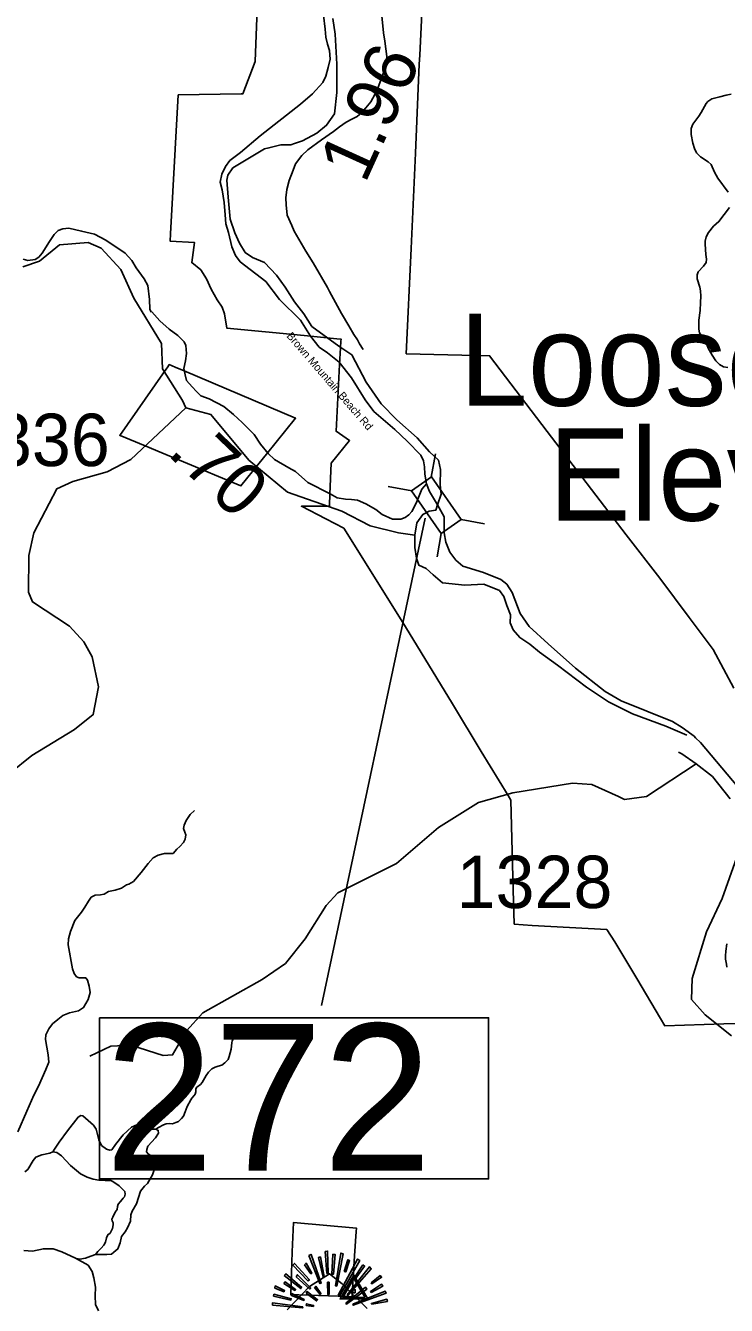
# Model space of a CAD drawing. Extents: x 1159738 to 1321356, y 736314 to 882035.
# Drawn here: x 1180449 to 1187140, y 803906 to 816118 of the extents above; entities that cross this region are included whole.
import ezdxf

# ---------------------------------------------------------------- set-up
doc = ezdxf.new("R2010")
doc.units = 0
for name, color, linetype in [('Exist Boundary Land Use Forest National US Forest Service', 7, 'Continuous'), ('Exist Boundary Political CountyLine', 7, 'Continuous'), ('Exist Geographical Mountain Summit CELL', 7, 'Continuous'), ('Exist Geographical Mountain Summit Elevation Number Label', 7, 'Continuous'), ('Exist Geographical Mountain Summit Label', 7, 'Continuous'), ('Exist Hydrographic Creek Single Shore', 7, 'Continuous'), ('Exist Hydrographic Misc Water Feature', 7, 'Continuous'), ('Exist Road Non-System Type 51', 7, 'Continuous'), ('Exist Road Secondary Mileage Hundredths English Label', 7, 'Continuous'), ('Exist Road Secondary Structure Standard Bridge CELL', 7, 'Continuous'), ('Exist Road Secondary Structure Standard Bridge Number Label', 7, 'Continuous'), ('Exist Road Secondary Type 41 Attributed', 7, 'Continuous'), ('Exist Road Secondary Type 51 Label', 7, 'Continuous'), ('Exist Road Secondary Type 51 Number Label', 7, 'Continuous'), ('Exist Survey Geodetic Marker CELL', 7, 'Continuous')]:
    doc.layers.add(name, color=color, linetype=linetype)

msp = doc.modelspace()

# ---------------------------------------------------------------- linework, layer by layer
at = {"layer": 'Exist Boundary Land Use Forest National US Forest Service'}
for points in [[(1182508, 815466), (1182523, 815467), (1182641, 815774), (1182684, 816938), (1182694, 817203), (1182732, 818217), (1182751, 818718), (1182755, 818840), (1182754, 818912), (1182762, 818962), (1181971, 819432), (1181865, 819495), (1181564, 819677), (1181538, 819693), (1181497, 819717), (1181491, 819722), (1181079, 819967), (1180047, 820583), (1180753, 820575), (1180799, 820695), (1181041, 821323), (1181077, 821985)], [(1184283, 817302), (1184212, 815835), (1184208, 815750), (1184170, 814902), (1184130, 813990), (1184083, 812987), (1184879, 812967), (1185430, 812245), (1186182, 811259), (1186506, 810846), (1186786, 810469), (1187013, 810164), (1187211, 809794)], [(1187233, 806596), (1187117, 806594), (1186552, 806575), (1186511, 806644), (1186286, 807024), (1186075, 807376), (1185998, 807494), (1185284, 807532), (1185115, 807544), (1185105, 807870), (1185081, 808727), (1185055, 808770), (1184799, 809192), (1184525, 809645), (1184077, 810380), (1183780, 810855), (1183486, 811323), (1183316, 811411), (1183083, 811531), (1183350, 811533), (1183350, 811542), (1183354, 811648), (1183365, 811943), (1183543, 812158), (1183414, 812247), (1183446, 812885), (1183454, 813043), (1183458, 813107), (1183461, 813126), (1183419, 813128), (1183263, 813146), (1183107, 813161), (1182369, 813231), (1182347, 813366), (1182325, 813431), (1182277, 813502), (1182220, 813602), (1182175, 813703), (1182123, 813787), (1182035, 813857), (1182060, 814049), (1181829, 814061), (1181833, 814130), (1181877, 814940), (1181906, 815457), (1182508, 815466)], [(1181590, 812107), (1181748, 812041), (1182070, 811907), (1182253, 811831), (1182505, 811725), (1182679, 811942), (1182750, 812029), (1183027, 812372), (1181963, 812823), (1181877, 812860), (1181821, 812883), (1181806, 812862), (1181759, 812795), (1181348, 812208), (1181353, 812206), (1181590, 812107)], [(1182980, 804010), (1183059, 804007), (1183432, 803993), (1183525, 803990), (1183566, 803988), (1183567, 804010), (1183590, 804378), (1183605, 804611), (1183607, 804643), (1183006, 804696), (1182995, 804417), (1182980, 804010)]]:
    msp.add_lwpolyline(points, dxfattribs=at)
at = {"layer": 'Exist Boundary Political CountyLine'}
for points in [[(1181145, 803853), (1181117, 803914), (1181112, 803997), (1181117, 804080), (1181101, 804169), (1181084, 804230), (1181045, 804291), (1180924, 804357), (1180796, 804418), (1180713, 804446), (1180619, 804446), (1180514, 804424), (1180431, 804429)], [(1183709, 803875), (1183471, 804113), (1183349, 804208), (1183161, 804086), (1182945, 803864)]]:
    msp.add_lwpolyline(points, dxfattribs=at)
at = {"layer": 'Exist Geographical Mountain Summit CELL'}
for points in [[(1183000, 804289), (1183144, 804139), (1183158, 804149), (1183017, 804307)], [(1183111, 804294), (1183173, 804207), (1183181, 804213), (1183127, 804310)], [(1183154, 804382), (1183259, 804114), (1183271, 804118), (1183175, 804392)], [(1183290, 804174), (1183300, 804177), (1183264, 804368), (1183246, 804364)], [(1183309, 804419), (1183325, 804211), (1183338, 804213), (1183332, 804424)], [(1183373, 804203), (1183388, 804203), (1183403, 804392), (1183381, 804392)], [(1183421, 804089), (1183480, 804397), (1183458, 804405), (1183408, 804092)], [(1183434, 804002), (1183445, 803995), (1183640, 804333), (1183618, 804348)], [(1183492, 804230), (1183505, 804226), (1183543, 804333), (1183524, 804341)], [(1182919, 804190), (1183078, 804067), (1183086, 804076), (1182934, 804207)], [(1183032, 804178), (1183163, 804062), (1183172, 804070), (1183044, 804198)], [(1183518, 804008), (1183527, 803999), (1183749, 804256), (1183733, 804275)], [(1183668, 804294), (1183583, 804161), (1183595, 804156), (1183685, 804281)], [(1183749, 804120), (1183756, 804110), (1183848, 804175), (1183833, 804190)], [(1182828, 804070), (1182917, 804036), (1182922, 804047), (1182833, 804091)], [(1182915, 804114), (1183018, 804049), (1183027, 804059), (1182926, 804130)], [(1183206, 804076), (1183261, 804011), (1183269, 804019), (1183219, 804088)], [(1183330, 804126), (1183336, 804009), (1183347, 804011), (1183347, 804127)], [(1183505, 803928), (1183512, 803918), (1183707, 804062), (1183694, 804079)], [(1183749, 804028), (1183859, 804088), (1183848, 804108), (1183743, 804038)], [(1182816, 803993), (1182982, 803956), (1182986, 803969), (1182820, 804012)], [(1182982, 804002), (1183104, 803954), (1183108, 803963), (1182990, 804018)], [(1183127, 804024), (1183227, 803948), (1183236, 803960), (1183137, 804037)], [(1183573, 803916), (1183578, 803907), (1183890, 804022), (1183883, 804041)], [(1183756, 803916), (1183903, 803943), (1183897, 803964), (1183751, 803925)], [(1182806, 803909), (1183094, 803881), (1183095, 803893), (1182806, 803929)], [(1183128, 803905), (1183197, 803896), (1183198, 803905), (1183131, 803922)]]:
    msp.add_lwpolyline(points, close=True, dxfattribs=at)
at = {"layer": 'Exist Hydrographic Creek Single Shore'}
for points in [[(1183382, 816186), (1183405, 816035), (1183422, 815749), (1183420, 815480), (1183397, 815275), (1183322, 815167), (1183228, 815093), (1183092, 815017), (1183015, 814994), (1182982, 814981), (1182887, 814979), (1182772, 814951), (1182731, 814943), (1182429, 814761), (1182380, 814690), (1182370, 814644), (1182383, 814482), (1182403, 814270), (1182447, 814141), (1182490, 814041), (1182544, 813954), (1182616, 813905), (1182729, 813859), (1182844, 813738), (1182928, 813622), (1183015, 813481), (1183105, 813366), (1183182, 813248), (1183441, 813058), (1183563, 812975), (1183699, 812716), (1183843, 812508), (1183993, 812355), (1184189, 812183), (1184305, 812051), (1184392, 811971), (1184410, 811881), (1184408, 811737), (1184417, 811648), (1184382, 811546)], [(1181978, 812471), (1181947, 812541), (1181755, 812843), (1181745, 813086), (1181482, 813518), (1181357, 813790), (1181171, 813994), (1181047, 814049), (1180771, 814025), (1180583, 813871), (1180423, 813815)], [(1184164, 811256), (1184008, 811279), (1183739, 811346), (1183468, 811486), (1182948, 811667), (1182581, 811971), (1182218, 812407), (1181978, 812471)], [(1184382, 811546), (1184365, 811494), (1184303, 811486), (1184241, 811453), (1184183, 811372), (1184164, 811256)], [(1184164, 811256), (1184164, 811139), (1184180, 811035), (1184203, 810969), (1184272, 810939), (1184341, 810877), (1184429, 810801), (1184642, 810780), (1184824, 810787), (1184973, 810726), (1185014, 810669), (1185045, 810585), (1185078, 810495), (1185077, 810420), (1185103, 810351), (1185167, 810279), (1185262, 810215), (1185356, 810140), (1185528, 810015), (1185805, 809805), (1186015, 809666), (1186242, 809552), (1186562, 809432), (1186762, 809347)], [(1186852, 809075), (1186713, 809169), (1186682, 809184)], [(1187177, 808740), (1187007, 808953), (1186852, 809075)], [(1187190, 806478), (1186937, 806677), (1186808, 806824), (1186813, 807024), (1186950, 807471), (1187101, 807789), (1187290, 808327)]]:
    msp.add_lwpolyline(points, dxfattribs=at)
at = {"layer": 'Exist Hydrographic Misc Water Feature'}
for points in [[(1180295, 808982), (1180508, 809152), (1180915, 809400), (1181095, 809544), (1181144, 809809), (1181085, 810096), (1181006, 810239), (1180868, 810386), (1180516, 810619), (1180477, 810712), (1180479, 811063), (1180527, 811279), (1180747, 811698), (1180899, 811767), (1181227, 811859), (1181455, 811976), (1181978, 812471)], [(1186109, 808761), (1186167, 808734), (1186377, 808762), (1186852, 809075)], [(1181061, 806285), (1181263, 806380), (1181455, 806389), (1181761, 806291), (1181853, 806296), (1181985, 806526), (1182140, 806697), (1182707, 807014), (1182929, 807167), (1183119, 807403), (1183319, 807721), (1183431, 807843), (1183990, 808121), (1184391, 808467), (1184773, 808706), (1185101, 808798), (1185671, 808888), (1185854, 808875), (1186109, 808761)]]:
    msp.add_lwpolyline(points, dxfattribs=at)
at = {"layer": 'Exist Road Non-System Type 51'}
for points in [[(1183849, 816212), (1183867, 816048), (1183878, 815971), (1183898, 815822), (1183892, 815751), (1183852, 815631), (1183801, 815497), (1183744, 815392), (1183697, 815333), (1183660, 815290), (1183614, 815250), (1183565, 815226), (1183508, 815198), (1183446, 815152), (1183390, 815108), (1183273, 815028), (1183144, 814934), (1183087, 814878), (1183027, 814799), (1183003, 814738), (1182966, 814639), (1182943, 814555), (1182935, 814473), (1182938, 814409), (1182947, 814308), (1182990, 814209), (1183012, 814156), (1183126, 813965), (1183194, 813855), (1183331, 813618), (1183350, 813580), (1183465, 813370), (1183534, 813252), (1183582, 813169), (1183617, 813120), (1183637, 813082), (1183672, 813028)], [(1187156, 814528), (1187059, 814663), (1187028, 814718), (1186994, 814792), (1186967, 814817), (1186893, 814866), (1186854, 814905), (1186836, 814944), (1186819, 814997), (1186803, 815079), (1186805, 815137), (1186820, 815179), (1186876, 815255), (1186899, 815290), (1186946, 815376), (1186963, 815395), (1187001, 815418), (1187076, 815439), (1187138, 815455), (1187187, 815465)], [(1187154, 812855), (1187112, 812861), (1187075, 812884), (1187038, 812920), (1187003, 812973), (1186967, 813041), (1186937, 813117), (1186915, 813143), (1186884, 813186), (1186878, 813220), (1186876, 813306), (1186889, 813398), (1186893, 813475), (1186895, 813537), (1186894, 813588), (1186885, 813621), (1186862, 813700), (1186862, 813741), (1186872, 813768), (1186922, 813824), (1186947, 813858), (1186951, 813888), (1186945, 813935), (1186936, 814033), (1186937, 814061), (1186947, 814102), (1186970, 814144), (1187018, 814204), (1187068, 814248), (1187170, 814381)], [(1181648, 813385), (1181635, 813413), (1181632, 813505), (1181617, 813638), (1181580, 813702), (1181503, 813807), (1181463, 813878), (1181399, 813948), (1181214, 814071), (1181106, 814127), (1180984, 814158), (1180861, 814185), (1180805, 814179), (1180759, 814164), (1180722, 814124), (1180676, 814059), (1180608, 813948), (1180575, 813908), (1180541, 813887), (1180470, 813878), (1180424, 813890)], [(1180982, 807658), (1181014, 807707), (1181048, 807764), (1181076, 807801), (1181113, 807820), (1181163, 807822), (1181200, 807829), (1181241, 807854), (1181303, 807868), (1181365, 807886), (1181411, 807918), (1181436, 807925), (1181480, 807951), (1181551, 808038), (1181618, 808123), (1181666, 808178), (1181714, 808203), (1181776, 808217), (1181818, 808217), (1181857, 808217), (1181893, 808258), (1181921, 808286), (1181958, 808323), (1181971, 808356), (1181978, 808397), (1181968, 808420), (1181957, 808455), (1181962, 808487), (1181982, 808533), (1182021, 808590), (1182063, 808627)], [(1180376, 805563), (1180461, 805760), (1180527, 805912), (1180571, 805998), (1180642, 806157), (1180670, 806228), (1180663, 806297), (1180640, 806442), (1180642, 806488), (1180670, 806545), (1180707, 806591), (1180755, 806635), (1180803, 806671), (1180867, 806697), (1180955, 806717), (1181003, 806747), (1181047, 806825), (1181065, 806891), (1181055, 806953), (1181039, 807010), (1181023, 807033), (1180996, 807033), (1180961, 807031), (1180936, 807040), (1180913, 807072), (1180897, 807116), (1180856, 807345), (1180860, 807403), (1180879, 807474), (1180920, 807580), (1180982, 807658)], [(1181691, 805586), (1181719, 805604), (1181766, 805629), (1181792, 805639), (1181822, 805640), (1181851, 805639), (1181883, 805650), (1181908, 805662), (1181938, 805689), (1181955, 805712), (1181973, 805752), (1181993, 805805), (1182025, 805867), (1182037, 805882), (1182059, 805909), (1182068, 805922), (1182074, 805945), (1182074, 805972), (1182084, 805988), (1182118, 806014), (1182135, 806034), (1182174, 806098), (1182195, 806130), (1182226, 806162), (1182258, 806178), (1182288, 806188), (1182323, 806199), (1182350, 806219), (1182371, 806239), (1182382, 806253), (1182391, 806282), (1182410, 806350), (1182419, 806411), (1182421, 806429), (1182438, 806456), (1182477, 806489)], [(1180934, 804352), (1180966, 804348), (1181021, 804358), (1181072, 804374), (1181115, 804390), (1181170, 804390), (1181226, 804392), (1181269, 804394), (1181292, 804413), (1181331, 804445), (1181352, 804502), (1181366, 804562), (1181398, 804608), (1181421, 804647), (1181451, 804711), (1181453, 804771), (1181467, 804806), (1181508, 804875), (1181547, 804996), (1181584, 805042), (1181614, 805068), (1181660, 805153), (1181687, 805228), (1181693, 805278), (1181680, 805312), (1181618, 805351), (1181604, 805370), (1181606, 805393), (1181615, 805425), (1181689, 805505), (1181719, 805549), (1181716, 805576), (1181691, 805586), (1181638, 805586), (1181595, 805602), (1181549, 805629), (1181510, 805629), (1181459, 805606), (1181381, 805533), (1181308, 805441), (1181271, 805390), (1181253, 805386), (1181220, 805395), (1181175, 805432), (1181149, 805485), (1181124, 805588), (1181096, 805627), (1180995, 805714), (1180977, 805717), (1180950, 805703), (1180849, 805572), (1180770, 805464), (1180725, 805395), (1180708, 805372), (1180681, 805358), (1180605, 805344), (1180545, 805319), (1180522, 805287), (1180470, 805204), (1180442, 805181)], [(1181115, 804390), (1181140, 804421), (1181169, 804452), (1181197, 804481), (1181212, 804510), (1181220, 804551), (1181235, 804580), (1181255, 804596), (1181277, 804638), (1181286, 804674), (1181285, 804693), (1181274, 804712), (1181273, 804729), (1181282, 804749), (1181305, 804795), (1181322, 804822), (1181327, 804850), (1181334, 804871), (1181356, 804896), (1181381, 804929), (1181394, 804943), (1181401, 804966), (1181396, 804994), (1181342, 805048), (1181281, 805089), (1181263, 805097), (1181209, 805099), (1181148, 805102), (1181094, 805111), (1181038, 805129), (1180972, 805161), (1180879, 805242), (1180790, 805332), (1180747, 805365), (1180708, 805372)]]:
    msp.add_lwpolyline(points, dxfattribs=at)
at = {"layer": 'Exist Road Secondary Structure Standard Bridge CELL'}
for p, q in [((1184321, 811810), (1184361, 812032)), ((1184135, 811680), (1183912, 811720)), ((1184830, 811365), (1184608, 811405)), ((1184378, 811050), (1184418, 811273))]:
    msp.add_line(p, q, dxfattribs=at)
msp.add_lwpolyline([(1184418, 811273), (1184134, 811680), (1184324, 811812), (1184608, 811405)], close=True, dxfattribs=at)
at = {"layer": 'Exist Road Secondary Structure Standard Bridge Number Label'}
msp.add_line((1184265, 811418), (1183273, 806769), dxfattribs=at)
msp.add_lwpolyline([(1181154, 806650), (1184870, 806650), (1184870, 805113), (1181154, 805113)], close=True, dxfattribs=at)
at = {"layer": 'Exist Road Secondary Type 41 Attributed'}
for points in [[(1183293, 816217), (1183309, 816083), (1183315, 816008), (1183332, 815940), (1183349, 815880), (1183358, 815797), (1183338, 815717), (1183315, 815637), (1183287, 815574), (1183189, 815468), (1183075, 815368), (1182689, 815065), (1182501, 814907), (1182398, 814830), (1182356, 814772), (1182324, 814701), (1182307, 814623), (1182325, 814550), (1182345, 814430), (1182353, 814312), (1182362, 814226), (1182386, 814143), (1182419, 814006), (1182453, 813923), (1182499, 813863), (1182741, 813675), (1182872, 813503), (1183073, 813307), (1183170, 813153), (1183253, 813051), (1183332, 812995), (1183443, 812907), (1183561, 812757), (1183692, 812546), (1183774, 812437), (1183973, 812263), (1184091, 812153), (1184224, 812019), (1184249, 811965), (1184256, 811909), (1184260, 811837), (1184276, 811745)], [(1184276, 811745), (1184233, 811695), (1184189, 811584), (1184160, 811523), (1184135, 811481), (1184108, 811450), (1184074, 811424), (1184032, 811409), (1183953, 811409), (1183853, 811453), (1183793, 811502), (1183698, 811556), (1183618, 811591), (1183561, 811596), (1183504, 811599), (1183424, 811611), (1183358, 811651), (1183144, 811759), (1183027, 811862), (1182961, 811897), (1182824, 811977), (1182764, 812034), (1182693, 812125), (1182630, 812217), (1182576, 812271), (1182518, 812331), (1182433, 812408), (1182341, 812483), (1182200, 812555), (1182123, 812586), (1182080, 812627), (1182040, 812672), (1181986, 812732), (1181972, 812787), (1181960, 812847), (1181974, 812918), (1181986, 812990), (1181980, 813067), (1181963, 813101), (1181903, 813161), (1181820, 813221), (1181729, 813301), (1181654, 813387)], [(1184276, 811745), (1184306, 811673), (1184382, 811546)], [(1184382, 811546), (1184445, 811430), (1184445, 811309)], [(1184445, 811309), (1184445, 811277), (1184460, 811190), (1184500, 811093), (1184557, 811018), (1184625, 810961), (1184822, 810898), (1184987, 810833), (1185044, 810787), (1185096, 810707), (1185170, 810507), (1185258, 810383), (1185438, 810220), (1185698, 809986), (1185981, 809763), (1186135, 809674), (1186624, 809479), (1186718, 809419), (1186810, 809352), (1186832, 809338), (1186845, 809323), (1186893, 809277), (1187250, 808853)], [(1187144, 807357), (1187136, 807286), (1187132, 807243), (1187131, 807209), (1187140, 807163), (1187144, 807134)]]:
    msp.add_lwpolyline(points, dxfattribs=at)
at = {"layer": 'Exist Survey Geodetic Marker CELL'}
for points in [[(1183718, 803968), (1183584, 804194), (1183451, 803968)], [(1183692, 803980), (1183477, 803980), (1183584, 804162)], [(1183597, 804026), (1183597, 804055), (1183572, 804055), (1183572, 804026)]]:
    msp.add_lwpolyline(points, close=True, dxfattribs=at)

# ---------------------------------------------------------------- texts
at = {"layer": 'Exist Geographical Mountain Summit Elevation Number Label'}
msp.add_text('Elev. 2212', height=880, dxfattribs=at).set_placement((1185441, 811394))
at = {"layer": 'Exist Geographical Mountain Summit Label'}
msp.add_text('Loose Mtn.', height=880, dxfattribs=at).set_placement((1184590, 812490))
at = {"layer": 'Exist Road Secondary Mileage Hundredths English Label'}
for s, rotation, p in [('1.96', 65.5715, (1183689, 814601)), ('.70', 316.3768, (1181791, 812030))]:
    msp.add_text(s, height=500, rotation=rotation, dxfattribs=at).set_placement(p)
at = {"layer": 'Exist Road Secondary Structure Standard Bridge Number Label'}
msp.add_text('272', height=1400, dxfattribs=at).set_placement((1181204, 805192))
at = {"layer": 'Exist Road Secondary Type 51 Label'}
msp.add_text('Brown Mountain Beach Rd', height=75, rotation=310.7724, dxfattribs=at).set_placement((1182936, 813153))
at = {"layer": 'Exist Road Secondary Type 51 Number Label'}
for s, p in [('1336', (1179765, 811915)), ('1328', (1184564, 807697))]:
    msp.add_text(s, height=500, dxfattribs=at).set_placement(p)

doc.saveas('drawing.dxf')
